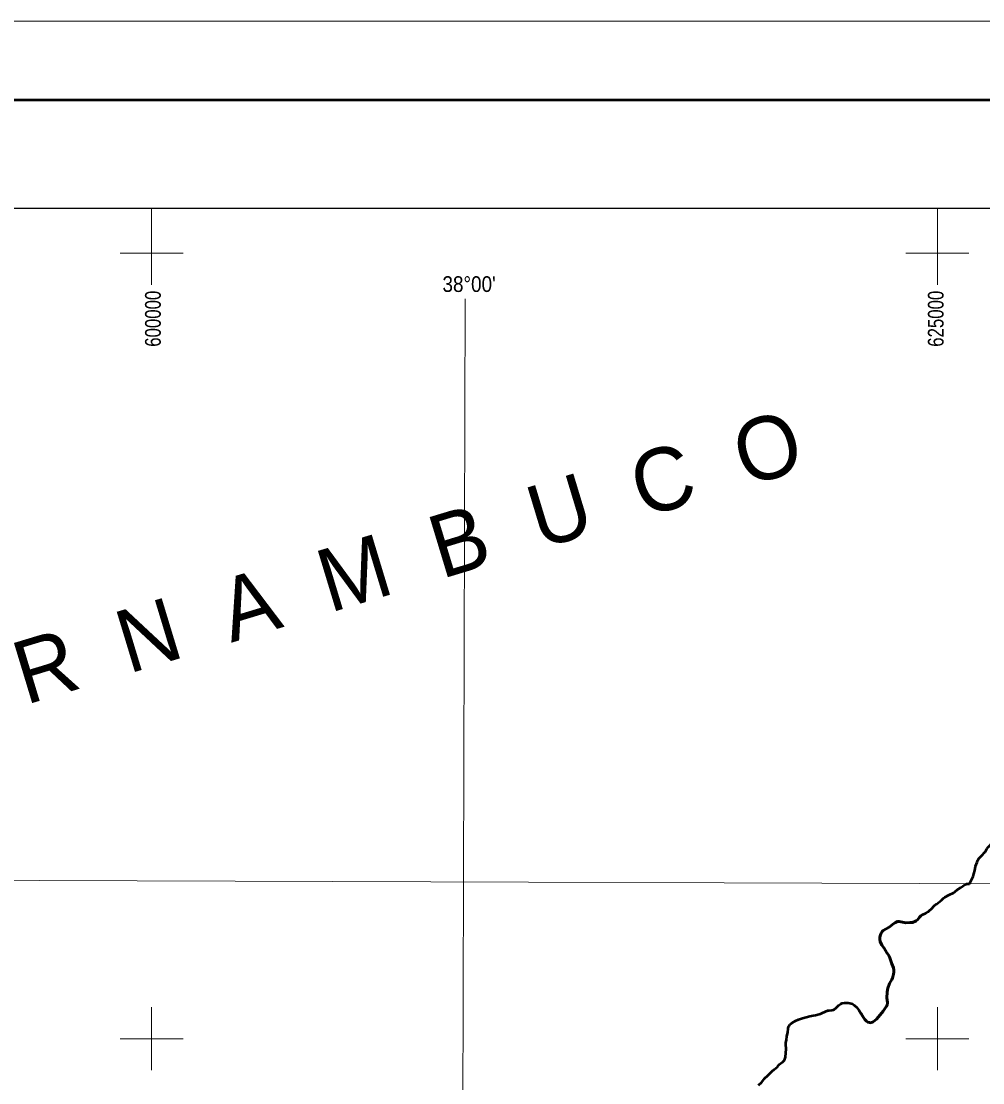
# Model space of a CAD drawing. Extents: x 553962 to 842807, y 8883888 to 9032388.
# Drawn here: x 595852 to 626443, y 8998597 to 9032388 of the extents above; entities that cross this region are included whole.
import ezdxf
from ezdxf.enums import TextEntityAlignment as Align

# ---------------------------------------------------------------- set-up
doc = ezdxf.new("R2010")
doc.units = 0
doc.header["$LTSCALE"] = 200
doc.linetypes.add('LONG_DASH_SHORT_DASH', pattern=[9.9, 6, -1.2, 1.5, -1.2])
for name, color, linetype, lineweight in [('1', 7, 'Continuous', 13), ('2', 7, 'Continuous', 13), ('24', 7, 'Continuous', 25), ('3', 7, 'Continuous', 80), ('7', 7, 'LONG_DASH_SHORT_DASH', 60)]:
    doc.layers.add(name, color=color, linetype=linetype, lineweight=lineweight)
for name, color, linetype in [('42', 7, 'Continuous'), ('46', 7, 'Continuous'), ('47', 7, 'Continuous')]:
    doc.layers.add(name, color=color, linetype=linetype)

msp = doc.modelspace()

# ---------------------------------------------------------------- linework, layer by layer
at = {"layer": '1'}
for points in [[(609971.9, 9023551.8), (609764.7, 8949706.7), (609734.2, 8939404.4)], [(565303.2, 9005146.6), (664889.8, 9004806.7), (719872.1, 9004543.9), (790635.8, 9004109)]]:
    msp.add_lwpolyline(points, dxfattribs=at)
at = {"layer": '2'}
for p, q in [((600000, 9024000), (600000, 9026438.8)), ((625000, 9024000), (625000, 9026438.8)), ((599000, 9025000), (601000, 9025000)), ((624000, 9025000), (626000, 9025000)), ((600000, 8999000), (600000, 9001000)), ((625000, 8999000), (625000, 9001000)), ((599000, 9000000), (601000, 9000000)), ((624000, 9000000), (626000, 9000000))]:
    msp.add_line(p, q, dxfattribs=at)
at = {"layer": '24', "lineweight": 53}
for points in [[(626161, 9005249.2), (626188.6, 9005351.8), (626211.6, 9005488.2), (626262, 9005622), (626290.8, 9005686), (626318.1, 9005740.6), (626357.2, 9005784), (626440.5, 9005861.4), (626481.1, 9005905.8), (626516.3, 9005951), (626547.5, 9005998.1), (626576.5, 9006046.2), (626606.6, 9006087.7), (626651.3, 9006133.9), (626697.2, 9006185.8), (626721.1, 9006227.2), (626725, 9006288.4)], [(626020.3, 9004931.6), (626138.4, 9005165.4), (626161, 9005249.2)], [(624968.7, 9004287.4), (625077.4, 9004367.4), (625125.3, 9004407.4), (625196.1, 9004475.4), (625232, 9004503.4), (625369.3, 9004583.4), (625507, 9004648.4), (625552.2, 9004680.4), (625627.3, 9004743.4), (625747.5, 9004813.4), (625804.8, 9004859.3), (625863.6, 9004898.3), (625936.5, 9004925.7), (626020.3, 9004931.6)], [(622356.1, 9001071.6), (622438.9, 9000988.6), (622501.2, 9000910.6), (622651.6, 9000673.6), (622694.8, 9000613.6), (622741.9, 9000562.6), (622781.6, 9000528.6), (622838, 9000513.6), (622887.5, 9000510.6), (622903.5, 9000513.6), (622951.5, 9000538.6), (623008.3, 9000580.6), (623061.1, 9000626.5), (623124.5, 9000694.5), (623279.2, 9000880.5), (623385, 9001031.5), (623398.2, 9001059.5), (623411.2, 9001147.5), (623406.1, 9001224.5), (623394.5, 9001300.5), (623396.9, 9001485.5), (623407.8, 9001557.5), (623420.7, 9001604.5), (623474.8, 9001753.5), (623546.5, 9001882.5), (623566.5, 9001928.5), (623606.4, 9002057.5), (623614.4, 9002114.5), (623615.2, 9002180.5), (623603.6, 9002252.5), (623548.9, 9002380.5), (623488.7, 9002579.5), (623465.3, 9002623.5), (623431.2, 9002675.5), (623387.3, 9002730.5), (623302, 9002882.5), (623235.1, 9002973.5), (623183.3, 9003094.5), (623167.7, 9003160.5), (623170, 9003229.5), (623186.6, 9003301.5), (623210, 9003362.5), (623241.9, 9003412.5), (623274.8, 9003442.5), (623462.1, 9003547.5), (623608.8, 9003667.5), (623666.2, 9003700.5), (623727.2, 9003726.5), (623755.6, 9003733.5), (623782.5, 9003731.5), (623993.5, 9003691.5), (624127.2, 9003701.5), (624209, 9003698.5), (624301.4, 9003736.4), (624324.7, 9003751.4), (624377.4, 9003798.4), (624433, 9003873.4), (624469.5, 9003912.4), (624514.8, 9003941.4), (624628.9, 9003992.4), (624709.5, 9004038.4), (624743.9, 9004077.4), (624810.6, 9004137.4), (624900.3, 9004230.4), (624968, 9004288.4)], [(620148.3, 8999353.7), (620168.6, 8999417.7), (620186.8, 8999678.7), (620178.1, 8999819.7), (620178.5, 8999880.7), (620194.3, 8999957.7), (620208.2, 9000078.7), (620242.8, 9000202.7), (620252.9, 9000329.7), (620263.2, 9000378.7), (620280.1, 9000412.7), (620305.3, 9000447.7), (620344.5, 9000485.7), (620432.6, 9000539.7), (620488.9, 9000569.7), (620581.6, 9000610.7), (620710.5, 9000657.7), (620939.4, 9000718.7), (621042.2, 9000740.6), (621118.4, 9000748.6), (621242.2, 9000776.6), (621275.5, 9000790.6), (621342.1, 9000826.6), (621518.2, 9000894.6), (621561.1, 9000901.6), (621637.2, 9000903.6), (621689.6, 9000916.6), (621716.6, 9000931.6), (621774.6, 9000977.6), (621867.2, 9001066.6), (621924.7, 9001110.6), (621967.5, 9001129.6), (622048.6, 9001140.6), (622160.3, 9001143.6), (622215.2, 9001136.6), (622300.1, 9001105.6), (622356.1, 9001071.6)], [(619310.3, 8998518.8), (619402.8, 8998610.8), (619472.9, 8998704.8), (619501.7, 8998736.7), (619608.1, 8998826.7), (619700.3, 8998928.7), (619746.9, 8998966.7), (619804.3, 8999021.7), (619907.6, 8999106.7), (619970.1, 8999177.7), (620010.3, 8999215.7), (620083.8, 8999267.7), (620109.1, 8999292.7), (620148.3, 8999353.7), (620148.3, 8999353.7)]]:
    msp.add_lwpolyline(points, dxfattribs=at)
at = {"layer": '3', "lineweight": 13}
msp.add_lwpolyline([(842807.3, 9032387.8), (842807.3, 8883887.8), (553961.7, 8883887.8), (553961.7, 9032387.8)], close=True, dxfattribs=at)
at = {"layer": '3', "lineweight": 53}
msp.add_lwpolyline([(840307.3, 9029887.8), (840307.3, 8886387.8), (560211.7, 8886387.8), (560211.7, 9029887.8)], close=True, dxfattribs=at)
at = {"layer": '3', "lineweight": 25}
msp.add_lwpolyline([(563033.9, 9026438.8), (793061.1, 9026438.8), (793495.6, 8889836.8), (563468.3, 8889836.8)], close=True, dxfattribs=at)
at = {"layer": '7'}
msp.add_lwpolyline([(622572.2, 9000798.7), (622651.6, 9000673.6), (622694.8, 9000613.6), (622741.9, 9000562.6), (622781.6, 9000528.6), (622838, 9000513.6), (622887.5, 9000510.6), (622903.5, 9000513.6), (622951.5, 9000538.6), (623008.3, 9000580.6), (623061.1, 9000626.5), (623124.5, 9000694.5), (623279.2, 9000880.5), (623385, 9001031.5), (623398.2, 9001059.5), (623411.2, 9001147.5), (623406.1, 9001224.5), (623394.5, 9001300.5), (623396.9, 9001485.5), (623407.8, 9001557.5), (623420.7, 9001604.5), (623474.8, 9001753.5), (623546.5, 9001882.5), (623566.5, 9001928.5), (623606.4, 9002057.5), (623614.4, 9002114.5), (623615.2, 9002180.5), (623603.6, 9002252.5), (623548.9, 9002380.5), (623488.7, 9002579.5), (623465.3, 9002623.5), (623431.2, 9002675.5), (623387.3, 9002730.5), (623302, 9002882.5), (623235.1, 9002973.5), (623183.3, 9003094.5), (623167.7, 9003160.5), (623170, 9003229.5), (623186.6, 9003301.5), (623210, 9003362.5), (623241.9, 9003412.5), (623274.8, 9003442.5), (623462.1, 9003547.5), (623608.8, 9003667.5), (623666.2, 9003700.5), (623727.2, 9003726.5), (623755.6, 9003733.5), (623782.5, 9003731.5), (623993.5, 9003691.5), (624127.2, 9003701.5), (624209, 9003698.5), (624301.4, 9003736.4), (624324.7, 9003751.4), (624377.4, 9003798.4), (624433, 9003873.4), (624469.5, 9003912.4), (624514.8, 9003941.4)], dxfattribs=at)

# ---------------------------------------------------------------- texts
at = {"layer": '42'}
msp.add_text('P  E  R  N  A  M  B  U  C  O', height=2000, rotation=16.855, dxfattribs=at).set_placement((589730.9, 9008723.5))
at = {"layer": '46', "width": 0.9}
msp.add_text("38°00'", height=500, dxfattribs=at).set_placement((610099.9, 9023770.4), align=Align.CENTER)
at = {"layer": '47', "width": 0.8}
for s, p in [('600000', (600290.6, 9022917.4)), ('625000', (625197.3, 9022917.4))]:
    msp.add_text(s, height=500, rotation=90, dxfattribs=at).set_placement(p, align=Align.CENTER)

doc.saveas('drawing.dxf')
